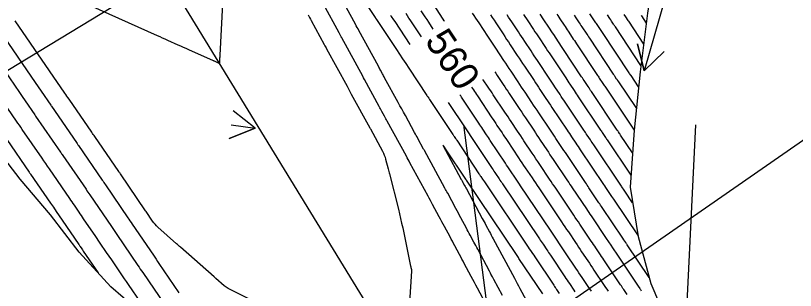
# Model space of a CAD drawing. Extents: x 954385 to 988206, y 1868364 to 1924553.
# Drawn here: x 956260.7 to 956428.6, y 1922233.3 to 1922292.4 of the extents above; entities that cross this region are included whole.
import ezdxf

# ---------------------------------------------------------------- set-up
doc = ezdxf.new("R2010")
doc.units = 0
for name, color, linetype in [('Default', 7, 'Continuous'), ('Ex_Contour Labels', 7, 'Continuous'), ('Ex_Major Contours', 7, 'Continuous'), ('Ex_Minor Contours', 7, 'Continuous'), ('Perimeter', 7, 'Continuous'), ('Slopes', 7, 'Continuous')]:
    doc.layers.add(name, color=color, linetype=linetype)

msp = doc.modelspace()

# ---------------------------------------------------------------- linework, layer by layer
at = {"layer": 'Default'}
msp.add_line((957221.14, 1920784.24), (956045.8, 1922705.18), dxfattribs=at)
at = {"layer": 'Ex_Major Contours'}
for points in [[(956270.4, 1922297.56), (956291.17, 1922288.17), (956291.73, 1922287.92), (956292.29, 1922287.66), (956292.85, 1922287.41), (956293.41, 1922287.16), (956295.66, 1922286.16), (956296.22, 1922285.9), (956296.78, 1922285.65), (956297.34, 1922285.4), (956297.9, 1922285.15), (956303.23, 1922282.76), (956303.29, 1922282.73), (956303.35, 1922282.71), (956303.41, 1922282.68), (956303.47, 1922282.65), (956303.88, 1922282.46), (956304.46, 1922282.19), (956304.55, 1922282.16), (956304.62, 1922282.17), (956304.66, 1922282.22), (956304.68, 1922282.32), (956304.71, 1922283.18), (956304.71, 1922283.36), (956304.72, 1922283.54), (956304.73, 1922283.73), (956304.74, 1922283.91), (956305.3, 1922294.95)], [(956347.97, 1922293.46), (956348.84, 1922292.15), (956349.22, 1922291.58), (956349.6, 1922291.01), (956350.58, 1922289.53)], [(956393.57, 1922252.11), (956391.86, 1922254.66), (956391.72, 1922254.86), (956391.27, 1922255.53), (956391.16, 1922255.69), (956385.18, 1922264.6), (956385, 1922264.86), (956384.83, 1922265.13), (956384.65, 1922265.39), (956384.47, 1922265.65), (956383.77, 1922266.71), (956383.6, 1922266.97), (956383.42, 1922267.24), (956383.25, 1922267.5), (956383.07, 1922267.76), (956379.03, 1922273.78), (956378.76, 1922274.19), (956378.48, 1922274.6), (956378.21, 1922275.01), (956377.94, 1922275.42), (956376.85, 1922277.07), (956376.57, 1922277.48), (956376.3, 1922277.89), (956376.03, 1922278.3), (956375.76, 1922278.71), (956373.07, 1922282.75), (956372.73, 1922283.26), (956372.39, 1922283.78), (956372.04, 1922284.3), (956371.7, 1922284.81), (956370.33, 1922286.88), (956369.99, 1922287.39), (956369.65, 1922287.91), (956369.3, 1922288.43), (956368.96, 1922288.94), (956367.56, 1922291.05), (956367.21, 1922291.58), (956366.86, 1922292.1), (956366.52, 1922292.62)], [(956394.86, 1922277.06), (956393.23, 1922279.5), (956393.19, 1922279.55), (956393.16, 1922279.6), (956393.13, 1922279.65), (956393.09, 1922279.7), (956392.93, 1922279.94), (956392.83, 1922280.09), (956387.06, 1922288.78), (956386.92, 1922289), (956386.78, 1922289.21), (956386.64, 1922289.42), (956386.5, 1922289.63), (956385.93, 1922290.48), (956385.79, 1922290.69), (956385.65, 1922290.9), (956385.51, 1922291.11), (956385.37, 1922291.32), (956384.65, 1922292.4), (956384.37, 1922292.83)], [(956358.87, 1922277.04), (956359.28, 1922276.42), (956359.49, 1922276.1), (956359.71, 1922275.78), (956359.92, 1922275.46), (956360.13, 1922275.14), (956363.26, 1922270.43), (956363.53, 1922270.02), (956363.8, 1922269.61), (956364.08, 1922269.2), (956364.35, 1922268.79), (956365.45, 1922267.16), (956365.72, 1922266.75), (956366, 1922266.34), (956366.27, 1922265.93), (956366.54, 1922265.52), (956369.01, 1922261.8), (956369.37, 1922261.26), (956369.73, 1922260.72), (956370.09, 1922260.18), (956370.45, 1922259.64), (956371.9, 1922257.49), (956372.26, 1922256.95), (956372.63, 1922256.41), (956372.99, 1922255.87), (956373.35, 1922255.33), (956378.26, 1922248.02), (956378.63, 1922247.47), (956379, 1922246.93), (956379.36, 1922246.38), (956379.73, 1922245.84), (956381.27, 1922243.55), (956381.6, 1922243.05), (956381.93, 1922242.56), (956382.26, 1922242.07), (956382.59, 1922241.58), (956383.92, 1922239.61), (956384.25, 1922239.11), (956384.58, 1922238.62), (956384.91, 1922238.13), (956385.24, 1922237.63), (956387.46, 1922234.32), (956387.73, 1922233.92), (956388, 1922233.52), (956388.27, 1922233.11)], [(956258.8, 1922265.73), (956263.65, 1922258.7), (956263.72, 1922258.6), (956263.79, 1922258.5), (956263.85, 1922258.4), (956263.92, 1922258.3), (956268.2, 1922252.07), (956268.83, 1922251.16), (956269.45, 1922250.24), (956270.08, 1922249.33), (956270.7, 1922248.41), (956274.28, 1922243.16), (956274.36, 1922243.04), (956274.44, 1922242.92), (956274.52, 1922242.8), (956274.6, 1922242.68), (956274.93, 1922242.21), (956275.09, 1922241.97), (956275.25, 1922241.73), (956278.45, 1922237.04)]]:
    msp.add_lwpolyline(points, dxfattribs=at)
at = {"layer": 'Ex_Minor Contours'}
for points in [[(956332.78, 1922300.05), (956338.13, 1922292.03), (956338.15, 1922291.99), (956338.17, 1922291.96), (956338.2, 1922291.92), (956338.22, 1922291.89), (956338.41, 1922291.6), (956338.69, 1922291.17), (956342.7, 1922285.14), (956343.37, 1922284.13), (956344.03, 1922283.13), (956344.7, 1922282.12), (956345.37, 1922281.12), (956349.27, 1922275.24), (956349.36, 1922275.1), (956349.46, 1922274.95), (956349.65, 1922274.66), (956349.75, 1922274.52), (956349.85, 1922274.37), (956354.86, 1922266.82), (956354.93, 1922266.72), (956355, 1922266.62), (956355.06, 1922266.51), (956355.13, 1922266.41), (956355.41, 1922266), (956355.48, 1922265.9), (956355.54, 1922265.8), (956355.61, 1922265.69), (956355.68, 1922265.59), (956360.48, 1922258.37), (956360.57, 1922258.22), (956360.67, 1922258.08), (956360.77, 1922257.93), (956360.87, 1922257.78), (956361.26, 1922257.2), (956361.46, 1922256.9), (956361.66, 1922256.61), (956371.08, 1922242.58), (956371.32, 1922242.23), (956371.55, 1922241.88), (956372.02, 1922241.19), (956372.26, 1922240.84), (956372.49, 1922240.49), (956376.61, 1922234.36), (956376.76, 1922234.14), (956376.9, 1922233.92), (956377.05, 1922233.71), (956377.19, 1922233.49), (956377.78, 1922232.62)], [(956362.41, 1922229.58), (956360.17, 1922233.75), (956359.84, 1922234.37), (956359.5, 1922235), (956359.16, 1922235.63), (956358.83, 1922236.25), (956357.32, 1922239.06), (956357.06, 1922239.54), (956356.81, 1922240.01), (956356.55, 1922240.49), (956356.3, 1922240.97), (956355.28, 1922242.87), (956355.02, 1922243.35), (956354.76, 1922243.83), (956354.51, 1922244.3), (956354.25, 1922244.78), (956353.06, 1922247), (956352.78, 1922247.53), (956352.5, 1922248.05), (956352.21, 1922248.58), (956351.93, 1922249.11), (956350.5, 1922251.78), (956350.26, 1922252.22), (956350.03, 1922252.65), (956349.79, 1922253.09), (956349.56, 1922253.52), (956345.61, 1922260.75), (956345.43, 1922261.09), (956345.24, 1922261.44), (956345.05, 1922261.79), (956344.86, 1922262.14), (956340.72, 1922269.7), (956340.58, 1922269.97), (956340.44, 1922270.23), (956340.29, 1922270.49), (956340.15, 1922270.75), (956339.58, 1922271.8), (956339.43, 1922272.06), (956339.29, 1922272.33), (956339.15, 1922272.59), (956339, 1922272.85), (956335.83, 1922278.66), (956335.64, 1922279.01), (956335.44, 1922279.37), (956330.93, 1922287.62), (956330.89, 1922287.71), (956330.84, 1922287.8), (956330.79, 1922287.89), (956330.74, 1922287.98), (956330.49, 1922288.44), (956330.34, 1922288.71), (956327.02, 1922294.85)], [(956323.68, 1922292.62), (956323.85, 1922292.3), (956324.02, 1922291.99), (956324.19, 1922291.67), (956324.36, 1922291.35), (956327.18, 1922286.17), (956327.3, 1922285.94), (956327.42, 1922285.71), (956327.55, 1922285.49), (956327.67, 1922285.26), (956332.07, 1922277.21), (956332.22, 1922276.93), (956332.38, 1922276.64), (956332.68, 1922276.08), (956332.76, 1922275.94), (956332.84, 1922275.8), (956332.91, 1922275.66), (956332.99, 1922275.52), (956336.96, 1922268.25), (956337.02, 1922268.14), (956337.09, 1922268.03), (956339.71, 1922263.23), (956339.91, 1922262.82), (956340.09, 1922262.41), (956340.25, 1922261.98), (956340.37, 1922261.54), (956340.91, 1922259.44), (956340.98, 1922259.16), (956341.05, 1922258.88), (956341.12, 1922258.6), (956341.2, 1922258.33), (956343.13, 1922250.72), (956343.37, 1922249.72), (956343.61, 1922248.73), (956343.83, 1922247.73), (956344.05, 1922246.74), (956345.77, 1922238.49), (956345.78, 1922238.41), (956345.8, 1922238.34), (956345.81, 1922238.27), (956345.83, 1922238.19), (956345.92, 1922237.79), (956345.93, 1922237.7), (956345.94, 1922237.6), (956345.95, 1922237.51), (956345.94, 1922237.42), (956345.29, 1922227.31)], [(956365.56, 1922232.15), (956363.71, 1922235.61), (956363.63, 1922235.76), (956363.55, 1922235.9), (956363.47, 1922236.05), (956363.39, 1922236.2), (956363.07, 1922236.79), (956362.99, 1922236.94), (956362.91, 1922237.09), (956362.83, 1922237.24), (956362.75, 1922237.38), (956360.2, 1922242.15), (956360, 1922242.52), (956359.8, 1922242.9), (956359.59, 1922243.28), (956359.39, 1922243.65), (956358.58, 1922245.16), (956358.38, 1922245.54), (956358.18, 1922245.91), (956357.97, 1922246.29), (956357.77, 1922246.67), (956356.57, 1922248.9), (956356.3, 1922249.4), (956356.04, 1922249.9), (956355.77, 1922250.4), (956355.5, 1922250.9), (956353.74, 1922254.19), (956353.59, 1922254.46), (956353.44, 1922254.74), (956353.29, 1922255.02), (956353.14, 1922255.29), (956348.73, 1922263.39), (956348.65, 1922263.53), (956348.57, 1922263.67), (956347.31, 1922265.98), (956347.14, 1922266.29), (956346.97, 1922266.6), (956346.8, 1922266.92), (956346.63, 1922267.23), (956344.63, 1922270.89), (956344.24, 1922271.6), (956343.85, 1922272.32), (956343.46, 1922273.03), (956343.07, 1922273.75), (956340.17, 1922279.05), (956340.06, 1922279.25), (956339.95, 1922279.46), (956339.83, 1922279.66), (956339.72, 1922279.87), (956339.27, 1922280.69), (956339.16, 1922280.9), (956339.05, 1922281.1), (956338.93, 1922281.31), (956338.82, 1922281.51), (956334.61, 1922289.23), (956334.43, 1922289.56), (956334.25, 1922289.89), (956334.07, 1922290.22), (956333.89, 1922290.55), (956331.98, 1922294.08)], [(956341.41, 1922292.5), (956341.6, 1922292.22), (956342.07, 1922291.5), (956342.33, 1922291.12), (956345.58, 1922286.22)], [(956348.08, 1922287.88), (956345.96, 1922291.07), (956345.69, 1922291.48), (956345.41, 1922291.89), (956344.79, 1922292.84)], [(956353.07, 1922291.19), (956352.99, 1922291.32), (956352.75, 1922291.69), (956352.5, 1922292.05), (956352.26, 1922292.42), (956351.16, 1922294.08)], [(956397.13, 1922236.05), (956392.42, 1922243.08), (956392.34, 1922243.2), (956392.26, 1922243.32), (956392.17, 1922243.44), (956392.09, 1922243.56), (956391.69, 1922244.17), (956391.44, 1922244.53), (956387.03, 1922251.1), (956386.85, 1922251.36), (956386.67, 1922251.63), (956386.5, 1922251.89), (956386.32, 1922252.15), (956384.16, 1922255.37), (956383.97, 1922255.64), (956383.79, 1922255.91), (956383.61, 1922256.19), (956383.43, 1922256.46), (956379.37, 1922262.49), (956379.08, 1922262.93), (956378.79, 1922263.37), (956378.49, 1922263.8), (956378.2, 1922264.24), (956377.04, 1922266), (956376.74, 1922266.44), (956376.45, 1922266.88), (956376.16, 1922267.32), (956375.87, 1922267.75), (956373.35, 1922271.5), (956372.98, 1922272.05), (956372.61, 1922272.61), (956372.24, 1922273.16), (956371.87, 1922273.72), (956370.4, 1922275.94), (956370.03, 1922276.49), (956369.66, 1922277.05), (956369.29, 1922277.6), (956368.93, 1922278.15), (956367.39, 1922280.47), (956367.01, 1922281.04), (956366.63, 1922281.61), (956366.25, 1922282.18), (956365.87, 1922282.75), (956364.09, 1922285.44), (956363.67, 1922286.08), (956363.24, 1922286.72), (956362.82, 1922287.35), (956362.4, 1922287.99), (956360.5, 1922290.85), (956360.15, 1922291.37), (956359.81, 1922291.89), (956359.46, 1922292.42), (956359.11, 1922292.94)], [(956362.95, 1922292.58), (956363.33, 1922292), (956363.72, 1922291.41), (956364.11, 1922290.83), (956365.68, 1922288.47), (956366.06, 1922287.89), (956366.44, 1922287.31), (956366.83, 1922286.74), (956367.21, 1922286.16), (956368.74, 1922283.85), (956369.13, 1922283.27), (956369.51, 1922282.7), (956369.89, 1922282.12), (956370.28, 1922281.54), (956372.34, 1922278.43), (956372.66, 1922277.95), (956372.98, 1922277.47), (956373.3, 1922276.98), (956373.62, 1922276.5), (956374.9, 1922274.57), (956375.23, 1922274.09), (956375.55, 1922273.61), (956375.87, 1922273.12), (956376.19, 1922272.64), (956379.47, 1922267.76), (956379.7, 1922267.41), (956379.94, 1922267.06), (956380.17, 1922266.71), (956380.4, 1922266.35), (956381.34, 1922264.95), (956381.57, 1922264.6), (956381.81, 1922264.25), (956382.04, 1922263.9), (956382.28, 1922263.55), (956387.3, 1922256.07), (956387.51, 1922255.75), (956387.73, 1922255.43), (956389.02, 1922253.51), (956389.23, 1922253.19), (956389.44, 1922252.88), (956394.73, 1922245.01)], [(956370.09, 1922292.67), (956370.39, 1922292.2), (956370.7, 1922291.74), (956371.01, 1922291.28), (956372.24, 1922289.42), (956372.54, 1922288.96), (956372.85, 1922288.51), (956373.15, 1922288.05), (956373.45, 1922287.6), (956374.66, 1922285.78), (956374.96, 1922285.32), (956375.26, 1922284.87), (956375.57, 1922284.41), (956375.87, 1922283.96), (956379.17, 1922278.99), (956379.4, 1922278.65), (956379.62, 1922278.31), (956379.84, 1922277.97), (956380.07, 1922277.63), (956380.97, 1922276.28), (956381.19, 1922275.94), (956381.42, 1922275.6), (956381.64, 1922275.26), (956381.87, 1922274.93), (956386.67, 1922267.77), (956386.79, 1922267.59), (956386.91, 1922267.42), (956387.02, 1922267.24), (956387.14, 1922267.07), (956387.61, 1922266.36), (956387.73, 1922266.18), (956387.84, 1922266.01), (956387.96, 1922265.83), (956388.08, 1922265.66), (956393.2, 1922258.04)], [(956393.56, 1922262.88), (956390.98, 1922266.71), (956390.92, 1922266.8), (956390.86, 1922266.89), (956390.8, 1922266.98), (956390.74, 1922267.07), (956390.51, 1922267.42), (956390.45, 1922267.51), (956390.39, 1922267.6), (956390.33, 1922267.69), (956390.27, 1922267.77), (956384.71, 1922276.07), (956384.53, 1922276.33), (956384.35, 1922276.6), (956384.18, 1922276.87), (956384, 1922277.13), (956383.29, 1922278.2), (956383.12, 1922278.46), (956382.94, 1922278.73), (956382.76, 1922279), (956382.58, 1922279.26), (956378.67, 1922285.16), (956378.4, 1922285.56), (956378.14, 1922285.95), (956377.88, 1922286.35), (956377.62, 1922286.74), (956376.57, 1922288.32), (956376.31, 1922288.71), (956376.05, 1922289.11), (956375.79, 1922289.5), (956375.52, 1922289.9), (956374.45, 1922291.51), (956374.19, 1922291.91), (956373.92, 1922292.31), (956373.66, 1922292.71)], [(956377.23, 1922292.75), (956377.45, 1922292.41), (956377.68, 1922292.07), (956377.9, 1922291.74), (956378.81, 1922290.37), (956379.03, 1922290.04), (956379.25, 1922289.7), (956379.47, 1922289.37), (956379.69, 1922289.04), (956380.58, 1922287.7), (956380.8, 1922287.37), (956381.02, 1922287.04), (956381.24, 1922286.7), (956381.46, 1922286.37), (956386, 1922279.54), (956386.13, 1922279.35), (956386.26, 1922279.15), (956386.39, 1922278.96), (956386.52, 1922278.76), (956387.03, 1922277.99), (956387.16, 1922277.79), (956387.29, 1922277.6), (956387.42, 1922277.4), (956387.55, 1922277.21), (956393.88, 1922267.78), (956393.88, 1922267.77), (956393.91, 1922267.73)], [(956380.98, 1922292.52), (956381.35, 1922291.96), (956382.09, 1922290.85), (956382.27, 1922290.58), (956382.45, 1922290.3), (956382.63, 1922290.03), (956382.81, 1922289.76), (956383.54, 1922288.67), (956383.72, 1922288.39), (956383.9, 1922288.12), (956384.08, 1922287.85), (956384.26, 1922287.58), (956389.41, 1922279.82), (956389.5, 1922279.7), (956389.58, 1922279.57), (956389.66, 1922279.45), (956389.74, 1922279.33), (956390.06, 1922278.84), (956390.14, 1922278.72), (956390.22, 1922278.6), (956390.31, 1922278.47), (956390.39, 1922278.35), (956394.39, 1922272.39)], [(956395.37, 1922281.69), (956389.85, 1922289.99), (956389.75, 1922290.14), (956389.65, 1922290.29), (956389.55, 1922290.44), (956389.45, 1922290.59), (956389.05, 1922291.2), (956388.85, 1922291.5), (956388.65, 1922291.8), (956388.14, 1922292.57)], [(956391.69, 1922292.64), (956392, 1922292.19), (956392.17, 1922291.92), (956392.41, 1922291.56), (956392.53, 1922291.38), (956392.65, 1922291.2), (956395.94, 1922286.25)], [(956311.53, 1922231.15), (956306.46, 1922233.7), (956306.23, 1922233.83), (956306.01, 1922233.96), (956305.81, 1922234.11), (956305.61, 1922234.27), (956303.85, 1922235.82), (956303.75, 1922235.91), (956303.65, 1922236), (956303.55, 1922236.09), (956303.45, 1922236.17), (956296.24, 1922242.54), (956296.02, 1922242.73), (956295.81, 1922242.92), (956295.59, 1922243.11), (956295.38, 1922243.31), (956291.32, 1922246.9), (956291.01, 1922247.2), (956290.72, 1922247.51), (956290.45, 1922247.84), (956290.19, 1922248.18), (956288.78, 1922250.26), (956288.7, 1922250.38), (956283.27, 1922258.35), (956283.19, 1922258.47), (956283.1, 1922258.59), (956283.02, 1922258.72), (956282.93, 1922258.84), (956277.74, 1922266.4), (956277.59, 1922266.63), (956277.43, 1922266.85), (956277.28, 1922267.07), (956277.13, 1922267.3), (956272.2, 1922274.44), (956271.97, 1922274.77), (956271.75, 1922275.09), (956271.52, 1922275.42), (956271.3, 1922275.75), (956260.57, 1922291.31)], [(956395.41, 1922292.46), (956395.45, 1922292.4), (956396.51, 1922290.81)], [(956257.23, 1922289.13), (956264.9, 1922277.99), (956265.54, 1922277.07), (956266.17, 1922276.15), (956268.27, 1922273.11), (956268.34, 1922273.01), (956268.41, 1922272.91), (956273.81, 1922265.07), (956273.92, 1922264.92), (956274.02, 1922264.76), (956274.13, 1922264.61), (956274.23, 1922264.46), (956279.34, 1922257.01), (956279.52, 1922256.76), (956279.69, 1922256.51), (956279.86, 1922256.25), (956280.03, 1922256), (956284.86, 1922248.92), (956285.09, 1922248.58), (956285.33, 1922248.23), (956285.56, 1922247.89), (956285.8, 1922247.55), (956290.37, 1922240.83), (956290.67, 1922240.39), (956290.96, 1922239.96), (956291.26, 1922239.52), (956291.56, 1922239.09), (956295.88, 1922232.74)], [(956253.91, 1922286.91), (956261.51, 1922275.88), (956262.12, 1922274.98), (956262.74, 1922274.09), (956264.84, 1922271.04), (956264.92, 1922270.92), (956265.01, 1922270.8), (956270.36, 1922263.05), (956270.48, 1922262.86), (956270.61, 1922262.68), (956270.74, 1922262.49), (956270.87, 1922262.31), (956275.86, 1922255.03), (956276.07, 1922254.72), (956276.28, 1922254.42), (956276.49, 1922254.11), (956276.69, 1922253.81), (956281.34, 1922246.99), (956281.63, 1922246.57), (956281.92, 1922246.15), (956282.2, 1922245.72), (956282.49, 1922245.3), (956287.02, 1922238.64), (956287.29, 1922238.26), (956287.55, 1922237.87), (956287.81, 1922237.48), (956288.08, 1922237.1), (956292.82, 1922230.14)], [(956287.64, 1922230.65), (956285, 1922234.52), (956284.57, 1922235.15), (956284.14, 1922235.78), (956283.71, 1922236.42), (956283.28, 1922237.05), (956281.24, 1922240.04), (956280.97, 1922240.44), (956280.69, 1922240.84), (956280.42, 1922241.24), (956280.15, 1922241.65), (956279.05, 1922243.25), (956278.78, 1922243.66), (956278.5, 1922244.06), (956278.23, 1922244.46), (956277.95, 1922244.86), (956275.35, 1922248.68), (956275.11, 1922249.04), (956274.86, 1922249.41), (956274.61, 1922249.77), (956274.36, 1922250.14), (956273.36, 1922251.6), (956273.11, 1922251.97), (956272.86, 1922252.33), (956272.61, 1922252.7), (956272.36, 1922253.06), (956268, 1922259.42), (956267.6, 1922260.01), (956267.2, 1922260.59), (956266.8, 1922261.17), (956266.4, 1922261.75), (956262.13, 1922267.93), (956261.82, 1922268.38), (956261.51, 1922268.83), (956261.2, 1922269.28), (956260.89, 1922269.73), (956250.3, 1922285.1)], [(956363.87, 1922280.35), (956364.08, 1922280.04), (956364.4, 1922279.55), (956365.7, 1922277.6), (956366.02, 1922277.11), (956366.34, 1922276.62), (956366.67, 1922276.14), (956366.99, 1922275.65), (956368.86, 1922272.84), (956369.27, 1922272.22), (956369.68, 1922271.61), (956370.09, 1922270.99), (956370.5, 1922270.38), (956372.26, 1922267.75), (956372.62, 1922267.22), (956372.97, 1922266.7), (956373.32, 1922266.17), (956373.67, 1922265.64), (956375.07, 1922263.54), (956375.42, 1922263.01), (956375.77, 1922262.48), (956376.12, 1922261.96), (956376.47, 1922261.43), (956379.56, 1922256.84), (956379.81, 1922256.46), (956380.07, 1922256.08), (956380.33, 1922255.7), (956380.58, 1922255.32), (956383.62, 1922250.8), (956383.86, 1922250.43), (956384.11, 1922250.06), (956384.36, 1922249.69), (956384.61, 1922249.32), (956388.05, 1922244.2), (956388.22, 1922243.96), (956388.38, 1922243.71), (956388.54, 1922243.47), (956388.71, 1922243.22), (956389.37, 1922242.24), (956389.53, 1922242), (956389.7, 1922241.75), (956389.86, 1922241.51), (956390.03, 1922241.26), (956394.46, 1922234.64), (956394.62, 1922234.4), (956394.79, 1922234.16), (956395.11, 1922233.68), (956395.19, 1922233.56), (956395.27, 1922233.44), (956395.35, 1922233.32), (956395.43, 1922233.2)], [(956392.36, 1922232.39), (956391.66, 1922233.44), (956391.49, 1922233.7), (956391.31, 1922233.96), (956391.14, 1922234.22), (956390.96, 1922234.48), (956387.63, 1922239.45), (956387.39, 1922239.82), (956387.14, 1922240.19), (956386.89, 1922240.56), (956386.64, 1922240.92), (956385.65, 1922242.4), (956385.4, 1922242.77), (956385.16, 1922243.14), (956384.91, 1922243.51), (956384.66, 1922243.87), (956382.2, 1922247.54), (956381.88, 1922248.02), (956381.55, 1922248.49), (956381.23, 1922248.97), (956380.91, 1922249.45), (956377.01, 1922255.26), (956376.68, 1922255.75), (956376.35, 1922256.24), (956376.02, 1922256.73), (956375.69, 1922257.23), (956373.57, 1922260.38), (956373.16, 1922260.99), (956372.75, 1922261.6), (956372.34, 1922262.22), (956371.93, 1922262.83), (956370.16, 1922265.49), (956369.82, 1922266), (956369.48, 1922266.52), (956369.14, 1922267.03), (956368.8, 1922267.54), (956367.42, 1922269.59), (956367.08, 1922270.1), (956366.74, 1922270.61), (956366.4, 1922271.12), (956366.06, 1922271.64), (956363.56, 1922275.39), (956363.29, 1922275.8), (956363.03, 1922276.2), (956362.76, 1922276.61), (956362.49, 1922277.01), (956361.41, 1922278.63), (956361.37, 1922278.7)], [(956384.69, 1922233.07), (956384.36, 1922233.57), (956384.02, 1922234.07), (956382.69, 1922236.06), (956382.35, 1922236.56), (956382.02, 1922237.05), (956381.69, 1922237.55), (956381.35, 1922238.05), (956379.27, 1922241.14), (956378.99, 1922241.56), (956378.71, 1922241.99), (956378.42, 1922242.41), (956378.14, 1922242.83), (956377, 1922244.52), (956376.72, 1922244.94), (956376.44, 1922245.36), (956376.15, 1922245.79), (956375.87, 1922246.21), (956369.45, 1922255.76), (956369.18, 1922256.16), (956368.9, 1922256.57), (956368.63, 1922256.98), (956368.36, 1922257.39), (956367.26, 1922259.02), (956366.98, 1922259.43), (956366.71, 1922259.84), (956366.44, 1922260.25), (956366.17, 1922260.66), (956362.92, 1922265.54), (956362.72, 1922265.85), (956362.51, 1922266.16), (956362.31, 1922266.46), (956362.1, 1922266.77), (956361.28, 1922268), (956361.07, 1922268.31), (956360.87, 1922268.61), (956360.66, 1922268.92), (956360.46, 1922269.23), (956356.71, 1922274.88), (956356.55, 1922275.12), (956356.39, 1922275.36), (956356.37, 1922275.38)], [(956353.88, 1922273.72), (956357.66, 1922268.02), (956357.79, 1922267.82), (956357.93, 1922267.61), (956358.07, 1922267.41), (956358.21, 1922267.2), (956358.75, 1922266.39), (956358.89, 1922266.18), (956359.03, 1922265.98), (956359.16, 1922265.77), (956359.3, 1922265.57), (956363.32, 1922259.52), (956363.51, 1922259.24), (956363.69, 1922258.96), (956363.88, 1922258.68), (956364.06, 1922258.4), (956364.81, 1922257.29), (956365, 1922257.01), (956365.18, 1922256.74), (956365.37, 1922256.46), (956365.56, 1922256.18), (956373.48, 1922244.39), (956373.68, 1922244.1), (956373.88, 1922243.8), (956374.08, 1922243.5), (956374.28, 1922243.2), (956375.08, 1922242.01), (956375.28, 1922241.71), (956375.48, 1922241.41), (956375.68, 1922241.11), (956375.88, 1922240.82), (956378.98, 1922236.2), (956379.22, 1922235.85), (956379.46, 1922235.49), (956379.7, 1922235.13), (956379.94, 1922234.77), (956380.9, 1922233.34), (956381.14, 1922232.99)], [(956374.24, 1922232.51), (956369.1, 1922240.16), (956368.96, 1922240.36), (956368.69, 1922240.77), (956357.76, 1922257.03), (956357.67, 1922257.16), (956357.65, 1922257.2), (956357.63, 1922257.23), (956353.44, 1922263.53), (956352.91, 1922264.31), (956352.7, 1922264.55), (956352.82, 1922264.25), (956353.26, 1922263.42), (956356.67, 1922257.16), (956356.76, 1922257), (956356.85, 1922256.83), (956356.95, 1922256.66), (956357.04, 1922256.49), (956357.4, 1922255.82), (956357.49, 1922255.65), (956357.58, 1922255.48), (956357.67, 1922255.32), (956357.76, 1922255.15), (956361.2, 1922248.72), (956361.4, 1922248.36), (956361.59, 1922248), (956361.78, 1922247.64), (956361.98, 1922247.28), (956362.75, 1922245.84), (956362.94, 1922245.48), (956363.14, 1922245.12), (956363.33, 1922244.76), (956363.52, 1922244.4), (956368.1, 1922235.87), (956368.39, 1922235.32), (956368.69, 1922234.77), (956368.99, 1922234.22), (956369.28, 1922233.66), (956370.62, 1922231.17)]]:
    msp.add_lwpolyline(points, dxfattribs=at)
at = {"layer": 'Perimeter'}
for points in [[(956289.32, 1922414.8), (956298.93, 1922408.96), (956308.53, 1922403.11), (956319.78, 1922398.27), (956331.69, 1922393.83), (956341.46, 1922388.09), (956351.19, 1922382.32), (956360.93, 1922376.56), (956369.9, 1922370.32), (956373.46, 1922365.58), (956375.82, 1922362.22), (956381.68, 1922354.08), (956387.79, 1922346.1), (956392.67, 1922337.36), (956397.14, 1922328.37), (956398.6, 1922317.54), (956398.75, 1922305.91), (956396.78, 1922292.98), (956395.2, 1922280.29), (956393.92, 1922267.78), (956393.01, 1922255.51), (956394.76, 1922244.85), (956397.47, 1922234.78), (956401.43, 1922225.48)], [(956289.15, 1922227.13), (956281.23, 1922234), (956274.35, 1922241.52), (956268.24, 1922249.5), (956261.69, 1922257.22), (956255.53, 1922265.17)]]:
    msp.add_lwpolyline(points, dxfattribs=at)
at = {"layer": 'Slopes'}
for points in [[(956157.13, 1922218.93), (956323.44, 1922319.77), (956320.55, 1922314.51), (956323.44, 1922319.77), (956317.44, 1922319.64)], [(956507.13, 1922318.93), (956340.28, 1922203.1), (956342.84, 1922208.53), (956340.28, 1922203.1), (956346.26, 1922203.6)], [(956407.13, 1922318.93), (956396.07, 1922280.53), (956394.63, 1922286.35), (956396.07, 1922280.53), (956400.39, 1922284.69)], [(956307.13, 1922268.93), (956312.27, 1922268.18), (956306.69, 1922265.96), (956312.27, 1922268.18), (956307.55, 1922271.9)], [(956357.13, 1922268.93), (956364.8, 1922209.31), (956361.16, 1922214.09), (956364.8, 1922209.31), (956367.12, 1922214.85)], [(956407.13, 1922268.93), (956404.75, 1922220.34), (956402.01, 1922225.67), (956404.75, 1922220.34), (956408, 1922225.38)]]:
    msp.add_lwpolyline(points, dxfattribs=at)

# ---------------------------------------------------------------- texts
at = {"layer": 'Ex_Contour Labels'}
msp.add_text('560', height=6, rotation=303.5778, dxfattribs=at).set_placement((956348.67, 1922286.98))

doc.saveas('drawing.dxf')
